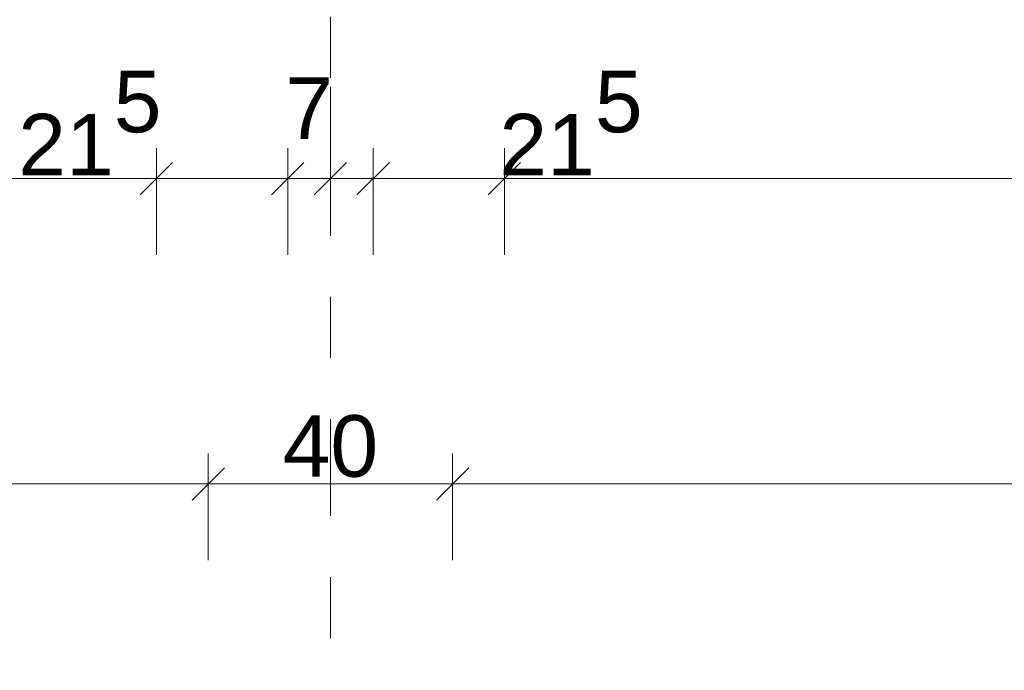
# Model space of a CAD drawing. Header units: metres. Extents: x -180 to 4, y -50 to 6.
# Tile 542 of 656: x -66.93 to -65.32, y 1.09 to 2.16. Entities that reach past the tile are written whole.
import ezdxf

# ---------------------------------------------------------------- set-up
doc = ezdxf.new("R2010")
doc.units = ezdxf.units.M
doc.header["$LTSCALE"] = 0.05
doc.header["$PDMODE"] = 1
doc.header["$PDSIZE"] = -2
doc.linetypes.add('Linienart-53', pattern=[5.291531, 3.175, -1.058062, 0.352704, -0.705764])
doc.layers.get('0').update_dxf_attribs({"lineweight": 25})
doc.layers.add('70 -71 Achsen- 1 Gebäudeachsen', color=7, linetype='Linienart-53', lineweight=18)
doc.layers.add('Keine', color=7, linetype='Continuous', lineweight=9)
doc.layers.add('70 -76 Bemaßung- 2 Allgemein', color=7, linetype='Continuous', lineweight=5, true_color=0x6666cc)
doc.styles.add('Arial', font='arial.ttf')
doc.dimstyles.new('k+k 1_50', dxfattribs={"dimtxt": 0.100689, "dimasz": 0.05302, "dimexe": 0.05, "dimexo": 0.15, "dimgap": 0.01, "dimtad": 1, "dimdec": 3, "dimtxsty": 'Arial', "dimblk": 'VW_SLASH', "dimblk1": 'VW_SLASH', "dimblk2": 'VW_SLASH', "dimcen": 0, "dimdle": 0.05, "dimadec": 3, "dimazin": 0, "dimtfac": 0.75, "dimtdec": 3, "dimtix": 1, "dimtmove": 0, "dimatfit": 0, "dimldrblk": 'VW_SLASH-1', "dimfxl": 0.125, "dimfxlon": 1, "dimfrac": 2, "dimtolj": 1, "dimarcsym": 0})

# ---------------------------------------------------------------- blocks, each defined once
blk = doc.blocks.new('VW_SLASH')
at = {"color": 0, "linetype": 'ByBlock', "lineweight": -2, "transparency": 16777216}
blk.add_line((0.943, 0), (-1, 0), dxfattribs=at)
at = {"color": 0, "lineweight": 20, "transparency": 16777216, "flags": 128}
blk.add_lwpolyline([(0.5, 0.5), (-0.5, -0.5)], dxfattribs=at)
blk = doc.blocks.new('*D11108')
at = {"layer": '70 -76 Bemaßung- 2 Allgemein', "color": 0, "lineweight": -2}
for p, q in [((-69.266, 1.775), (-69.266, 1.95)), ((-66.706, 1.775), (-66.706, 1.95)), ((-66.759, 1.9), (-69.213, 1.9))]:
    blk.add_line(p, q, dxfattribs=at)
at = {"layer": 'Defpoints', "color": 0}
for p in [(-69.266, 1.9), (-69.266, -0.347), (-66.706, -0.347)]:
    blk.add_point(p, dxfattribs=at)
at = {"layer": '70 -76 Bemaßung- 2 Allgemein', "color": 0, "lineweight": -2, "xscale": 0.05302001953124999, "yscale": 0.05302001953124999, "zscale": 0.05302001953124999, "rotation": 180}
blk.add_blockref('VW_SLASH', (-69.266, 1.9), dxfattribs=at)
at = {"layer": '70 -76 Bemaßung- 2 Allgemein', "color": 0, "lineweight": -2, "xscale": 0.05302001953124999, "yscale": 0.05302001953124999, "zscale": 0.05302001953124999}
blk.add_blockref('VW_SLASH', (-66.706, 1.9), dxfattribs=at)
at = {"layer": '70 -76 Bemaßung- 2 Allgemein', "color": 0, "insert": (-67.986, 1.9704), "char_height": 0.10069, "attachment_point": 5, "style": 'Arial'}
blk.add_mtext('\\A1;2,56', dxfattribs=at)
blk = doc.blocks.new('VW_SLASH-1')
at = {"color": 0, "linetype": 'ByBlock', "lineweight": -2, "transparency": 16777216}
blk.add_line((0.943, 0), (-1, 0), dxfattribs=at)
at = {"color": 0, "lineweight": 5, "transparency": 16777216, "flags": 128}
blk.add_lwpolyline([(0.5, 0.5), (-0.5, -0.5)], dxfattribs=at)
blk = doc.blocks.new('*D11109')
at = {"layer": '70 -76 Bemaßung- 2 Allgemein', "color": 0, "lineweight": -2}
for p, q in [((-66.706, 1.775), (-66.706, 1.95)), ((-66.491, 1.775), (-66.491, 1.95)), ((-66.759, 1.9), (-66.812, 1.9)), ((-66.491, 1.9), (-66.706, 1.9)), ((-66.438, 1.9), (-66.385, 1.9))]:
    blk.add_line(p, q, dxfattribs=at)
at = {"layer": 'Defpoints', "color": 0}
for p in [(-66.706, 1.9), (-66.491, 0.15), (-66.706, -0.347)]:
    blk.add_point(p, dxfattribs=at)
at = {"layer": '70 -76 Bemaßung- 2 Allgemein', "color": 0, "lineweight": -2, "xscale": 0.05302001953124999, "yscale": 0.05302001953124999, "zscale": 0.05302001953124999}
blk.add_blockref('VW_SLASH', (-66.706, 1.9), dxfattribs=at)
at = {"layer": '70 -76 Bemaßung- 2 Allgemein', "color": 0, "lineweight": -2, "xscale": 0.05302001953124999, "yscale": 0.05302001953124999, "zscale": 0.05302001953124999, "rotation": 180}
blk.add_blockref('VW_SLASH', (-66.491, 1.9), dxfattribs=at)
at = {"layer": '70 -76 Bemaßung- 2 Allgemein', "color": 0, "insert": (-66.815, 1.9909), "char_height": 0.100689, "attachment_point": 5, "style": 'Arial'}
blk.add_mtext('\\A1;21\\S5^ ;', dxfattribs=at)
blk = doc.blocks.new('*D11110')
at = {"layer": '70 -76 Bemaßung- 2 Allgemein', "color": 0, "lineweight": -2}
for p, q in [((-66.421, 2.05), (-66.421, 1.95)), ((-66.491, 1.775), (-66.491, 1.95)), ((-66.544, 1.9), (-66.597, 1.9)), ((-66.421, 1.9), (-66.491, 1.9)), ((-66.368, 1.9), (-66.315, 1.9))]:
    blk.add_line(p, q, dxfattribs=at)
at = {"layer": 'Defpoints', "color": 0}
for p in [(-66.491, 1.9), (-66.421, 1.9), (-66.491, 0.15)]:
    blk.add_point(p, dxfattribs=at)
at = {"layer": '70 -76 Bemaßung- 2 Allgemein', "color": 0, "lineweight": -2, "xscale": 0.05302001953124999, "yscale": 0.05302001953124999, "zscale": 0.05302001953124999}
blk.add_blockref('VW_SLASH', (-66.491, 1.9), dxfattribs=at)
at = {"layer": '70 -76 Bemaßung- 2 Allgemein', "color": 0, "lineweight": -2, "xscale": 0.05302001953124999, "yscale": 0.05302001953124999, "zscale": 0.05302001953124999, "rotation": 180}
blk.add_blockref('VW_SLASH', (-66.421, 1.9), dxfattribs=at)
at = {"layer": '70 -76 Bemaßung- 2 Allgemein', "color": 0, "insert": (-66.456, 2.0153), "char_height": 0.10069, "attachment_point": 5, "style": 'Arial'}
blk.add_mtext('\\A1;7', dxfattribs=at)
blk = doc.blocks.new('*D11111')
at = {"layer": '70 -76 Bemaßung- 2 Allgemein', "color": 0, "lineweight": -2}
for p, q in [((-66.421, 2.05), (-66.421, 1.95)), ((-66.351, 1.775), (-66.351, 1.95)), ((-66.474, 1.9), (-66.527, 1.9)), ((-66.351, 1.9), (-66.421, 1.9)), ((-66.298, 1.9), (-66.245, 1.9))]:
    blk.add_line(p, q, dxfattribs=at)
at = {"layer": 'Defpoints', "color": 0}
for p in [(-66.421, 1.9), (-66.421, 1.9), (-66.351, 0.15)]:
    blk.add_point(p, dxfattribs=at)
at = {"layer": '70 -76 Bemaßung- 2 Allgemein', "color": 0, "lineweight": -2, "xscale": 0.05302001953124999, "yscale": 0.05302001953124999, "zscale": 0.05302001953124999}
blk.add_blockref('VW_SLASH', (-66.421, 1.9), dxfattribs=at)
at = {"layer": '70 -76 Bemaßung- 2 Allgemein', "color": 0, "lineweight": -2, "xscale": 0.05302001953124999, "yscale": 0.05302001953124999, "zscale": 0.05302001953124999, "rotation": 180.0000000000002}
blk.add_blockref('VW_SLASH', (-66.351, 1.9), dxfattribs=at)
at = {"layer": '70 -76 Bemaßung- 2 Allgemein', "color": 0, "insert": (-64.6246, 1.9), "char_height": 0.10069, "attachment_point": 5, "style": 'Arial'}
blk.add_mtext('\\A1;7', dxfattribs=at)
blk = doc.blocks.new('*D11112')
at = {"layer": '70 -76 Bemaßung- 2 Allgemein', "color": 0, "lineweight": -2}
for p, q in [((-66.351, 1.775), (-66.351, 1.95)), ((-66.136, 1.775), (-66.136, 1.95)), ((-66.404, 1.9), (-66.457, 1.9)), ((-66.136, 1.9), (-66.351, 1.9)), ((-66.083, 1.9), (-66.03, 1.9))]:
    blk.add_line(p, q, dxfattribs=at)
at = {"layer": 'Defpoints', "color": 0}
for p in [(-66.351, 1.9), (-66.351, 0.15), (-66.136, -0.347)]:
    blk.add_point(p, dxfattribs=at)
at = {"layer": '70 -76 Bemaßung- 2 Allgemein', "color": 0, "lineweight": -2, "xscale": 0.05302001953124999, "yscale": 0.05302001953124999, "zscale": 0.05302001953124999}
blk.add_blockref('VW_SLASH', (-66.351, 1.9), dxfattribs=at)
at = {"layer": '70 -76 Bemaßung- 2 Allgemein', "color": 0, "lineweight": -2, "xscale": 0.05302001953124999, "yscale": 0.05302001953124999, "zscale": 0.05302001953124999, "rotation": 180}
blk.add_blockref('VW_SLASH', (-66.136, 1.9), dxfattribs=at)
at = {"layer": '70 -76 Bemaßung- 2 Allgemein', "color": 0, "insert": (-66.027, 1.9909), "char_height": 0.100689, "attachment_point": 5, "style": 'Arial'}
blk.add_mtext('\\A1;21\\S5^ ;', dxfattribs=at)
blk = doc.blocks.new('*D11113')
at = {"layer": '70 -76 Bemaßung- 2 Allgemein', "color": 0, "lineweight": -2}
for p, q in [((-66.136, 1.775), (-66.136, 1.95)), ((-63.576, 1.775), (-63.576, 1.95)), ((-63.629, 1.9), (-66.083, 1.9))]:
    blk.add_line(p, q, dxfattribs=at)
at = {"layer": 'Defpoints', "color": 0}
for p in [(-66.136, 1.9), (-66.136, -0.347), (-63.576, -0.347)]:
    blk.add_point(p, dxfattribs=at)
at = {"layer": '70 -76 Bemaßung- 2 Allgemein', "color": 0, "lineweight": -2, "xscale": 0.05302001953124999, "yscale": 0.05302001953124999, "zscale": 0.05302001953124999, "rotation": 180}
blk.add_blockref('VW_SLASH', (-66.136, 1.9), dxfattribs=at)
at = {"layer": '70 -76 Bemaßung- 2 Allgemein', "color": 0, "lineweight": -2, "xscale": 0.05302001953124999, "yscale": 0.05302001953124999, "zscale": 0.05302001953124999}
blk.add_blockref('VW_SLASH', (-63.576, 1.9), dxfattribs=at)
at = {"layer": '70 -76 Bemaßung- 2 Allgemein', "color": 0, "insert": (-64.856, 1.9704), "char_height": 0.10069, "attachment_point": 5, "style": 'Arial'}
blk.add_mtext('\\A1;2,56', dxfattribs=at)
blk = doc.blocks.new('*D11395')
at = {"layer": '70 -76 Bemaßung- 2 Allgemein', "color": 0, "lineweight": -2}
for p, q in [((-74.471, 1.275), (-74.471, 1.45)), ((-66.621, 1.275), (-66.621, 1.45)), ((-66.674, 1.4), (-74.418, 1.4))]:
    blk.add_line(p, q, dxfattribs=at)
at = {"layer": 'Defpoints', "color": 0}
for p in [(-74.471, 1.4), (-74.471, -0.247), (-66.621, -0.247)]:
    blk.add_point(p, dxfattribs=at)
at = {"layer": '70 -76 Bemaßung- 2 Allgemein', "color": 0, "lineweight": -2, "xscale": 0.05302001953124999, "yscale": 0.05302001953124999, "zscale": 0.05302001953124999, "rotation": 180}
blk.add_blockref('VW_SLASH', (-74.471, 1.4), dxfattribs=at)
at = {"layer": '70 -76 Bemaßung- 2 Allgemein', "color": 0, "lineweight": -2, "xscale": 0.05302001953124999, "yscale": 0.05302001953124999, "zscale": 0.05302001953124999}
blk.add_blockref('VW_SLASH', (-66.621, 1.4), dxfattribs=at)
at = {"layer": '70 -76 Bemaßung- 2 Allgemein', "color": 0, "insert": (-70.546, 1.4704), "char_height": 0.10069, "attachment_point": 5, "style": 'Arial'}
blk.add_mtext('\\A1;7,85', dxfattribs=at)
blk = doc.blocks.new('*D11396')
at = {"layer": '70 -76 Bemaßung- 2 Allgemein', "color": 0, "lineweight": -2}
for p, q in [((-66.621, 1.275), (-66.621, 1.45)), ((-66.221, 1.275), (-66.221, 1.45)), ((-66.274, 1.4), (-66.568, 1.4))]:
    blk.add_line(p, q, dxfattribs=at)
at = {"layer": 'Defpoints', "color": 0}
for p in [(-66.621, 1.4), (-66.621, -0.247), (-66.221, -0.247)]:
    blk.add_point(p, dxfattribs=at)
at = {"layer": '70 -76 Bemaßung- 2 Allgemein', "color": 0, "lineweight": -2, "xscale": 0.05302001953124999, "yscale": 0.05302001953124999, "zscale": 0.05302001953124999, "rotation": 180}
blk.add_blockref('VW_SLASH', (-66.621, 1.4), dxfattribs=at)
at = {"layer": '70 -76 Bemaßung- 2 Allgemein', "color": 0, "lineweight": -2, "xscale": 0.05302001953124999, "yscale": 0.05302001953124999, "zscale": 0.05302001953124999}
blk.add_blockref('VW_SLASH', (-66.221, 1.4), dxfattribs=at)
at = {"layer": '70 -76 Bemaßung- 2 Allgemein', "color": 0, "insert": (-66.421, 1.4614), "char_height": 0.10069, "attachment_point": 5, "style": 'Arial'}
blk.add_mtext('\\A1;40', dxfattribs=at)
blk = doc.blocks.new('*D11397')
at = {"layer": '70 -76 Bemaßung- 2 Allgemein', "color": 0, "lineweight": -2}
for p, q in [((-66.221, 1.275), (-66.221, 1.45)), ((-58.371, 1.275), (-58.371, 1.45)), ((-58.424, 1.4), (-66.168, 1.4))]:
    blk.add_line(p, q, dxfattribs=at)
at = {"layer": 'Defpoints', "color": 0}
for p in [(-66.221, 1.4), (-66.221, -0.247), (-58.371, -0.247)]:
    blk.add_point(p, dxfattribs=at)
at = {"layer": '70 -76 Bemaßung- 2 Allgemein', "color": 0, "lineweight": -2, "xscale": 0.05302001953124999, "yscale": 0.05302001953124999, "zscale": 0.05302001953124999, "rotation": 180}
blk.add_blockref('VW_SLASH', (-66.221, 1.4), dxfattribs=at)
at = {"layer": '70 -76 Bemaßung- 2 Allgemein', "color": 0, "lineweight": -2, "xscale": 0.05302001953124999, "yscale": 0.05302001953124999, "zscale": 0.05302001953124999}
blk.add_blockref('VW_SLASH', (-58.371, 1.4), dxfattribs=at)
at = {"layer": '70 -76 Bemaßung- 2 Allgemein', "color": 0, "insert": (-62.296, 1.4704), "char_height": 0.10069, "attachment_point": 5, "style": 'Arial'}
blk.add_mtext('\\A1;7,85', dxfattribs=at)
blk = doc.blocks.new('_Achsen (3D)')
at = {"layer": '70 -71 Achsen- 1 Gebäudeachsen', "transparency": 33554687}
blk.add_line((-66.421, 3.8), (-66.421, -46.172), dxfattribs=at)
blk = doc.blocks.new('Gruppe-9725')
at = {"layer": '70 -76 Bemaßung- 2 Allgemein'}
for base, p1, p2, text, override, picture, middle in [((-66.49099996, 1.89995802), (-66.42099996, 1.89995802), (-66.49099996, 0.14995802), '7', {"dimtxt": 0.100689, "dimgap": 0.01, "dimdec": 8, "dimpost": '<>', "dimtxsty": 'Arial', "dimtix": 0, "dimtmove": 2}, '*D11110', (-66.45599996, 2.01530235)), ((-69.26599996, 1.89995802), (-66.70599996, -0.34704198), (-69.26599996, -0.34704198), '2,56', {"dimtxt": 0.100689, "dimgap": 0.01, "dimdec": 8, "dimpost": '<>', "dimtxsty": 'Arial', "dimtmove": 2}, '*D11108', (-67.98599996, 1.97042156)), ((-66.13599996, 1.89995802), (-63.57599996, -0.34704198), (-66.13599996, -0.34704198), '2,56', {"dimtxt": 0.100689, "dimgap": 0.01, "dimdec": 8, "dimpost": '<>', "dimtxsty": 'Arial', "dimtmove": 2}, '*D11113', (-64.85599996, 1.97042156))]:
    dim = blk.add_linear_dim(base=base, p1=p1, p2=p2, text=text, dimstyle='k+k 1_50', override=override, dxfattribs=at)
    dim.commit()
    dim.dimension.update_dxf_attribs({"geometry": picture, "text_midpoint": middle})
for base, p1, p2, text, picture, middle in [((-66.70599996, 1.89995802), (-66.49099996, 0.14995802), (-66.70599996, -0.34704198), '21\\S5^ ;', '*D11109', (-66.8149673, 1.99092052)), ((-66.42099996, 1.89995802), (-66.35099996, 0.14995802), (-66.42099996, 1.89995802), '7', '*D11111', (-64.62460056, 1.89995802)), ((-66.35099996, 1.89995802), (-66.13599996, -0.34704198), (-66.35099996, 0.14995802), '21\\S5^ ;', '*D11112', (-66.02703263, 1.99092052))]:
    dim = blk.add_linear_dim(base=base, p1=p1, p2=p2, text=text, dimstyle='k+k 1_50', override={"dimtxt": 0.100689, "dimgap": 0.01, "dimdec": 8, "dimpost": '<>', "dimtxsty": 'Arial', "dimtix": 0, "dimtmove": 2}, dxfattribs=at)
    dim.commit()
    dim.dimension.update_dxf_attribs({"geometry": picture, "text_midpoint": middle, "dimtype": 160})
blk = doc.blocks.new('Gruppe-9729')
at = {"layer": '70 -76 Bemaßung- 2 Allgemein'}
for base, p1, p2, text, picture, middle in [((-74.47099996, 1.39995802), (-66.62099996, -0.24704198), (-74.47099996, -0.24704198), '7,85', '*D11395', (-70.54599996, 1.47042156)), ((-66.22099996, 1.39995802), (-58.37099996, -0.24704198), (-66.22099996, -0.24704198), '7,85', '*D11397', (-62.29599996, 1.47042156)), ((-66.62099996, 1.39995802), (-66.22099996, -0.24704198), (-66.62099996, -0.24704198), '40', '*D11396', (-66.42099996, 1.46135958))]:
    dim = blk.add_linear_dim(base=base, p1=p1, p2=p2, text=text, dimstyle='k+k 1_50', override={"dimtxt": 0.100689, "dimgap": 0.01, "dimdec": 8, "dimpost": '<>', "dimtxsty": 'Arial', "dimtmove": 2}, dxfattribs=at)
    dim.commit()
    dim.dimension.update_dxf_attribs({"geometry": picture, "text_midpoint": middle})
blk = doc.blocks.new('_OG3_2D Bemaßung_ Beschriftung (2D)')
at = {"layer": '70 -76 Bemaßung- 2 Allgemein'}
for name in ['Gruppe-9725', 'Gruppe-9729']:
    blk.add_blockref(name, (0, 0), dxfattribs=at)

msp = doc.modelspace()

# ---------------------------------------------------------------- block references
at = {"layer": 'Keine', "color": 1}
msp.add_blockref('_OG3_2D Bemaßung_ Beschriftung (2D)', (0, 0), dxfattribs=at)

# ---------------------------------------------------------------- next in the draw order: block references
msp.add_blockref('_Achsen (3D)', (0, 0), dxfattribs=at)

doc.saveas('drawing.dxf')
